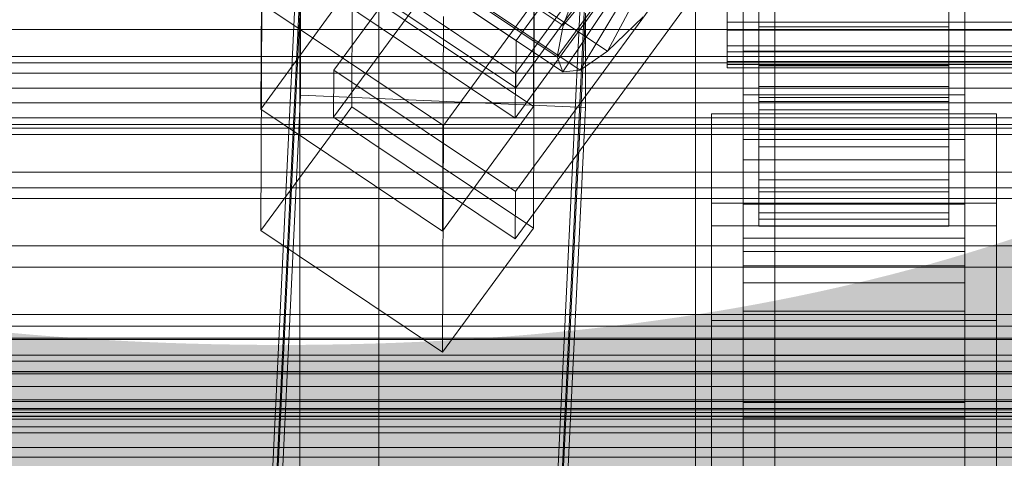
# Model space of a CAD drawing. Header units: millimetres. Extents: x -4395 to 65662, y -65530 to 6847.
# Tile 428 of 656: x -193 to -130, y -33423 to -33395. Entities that reach past the tile are written whole.
import ezdxf

# ---------------------------------------------------------------- set-up
doc = ezdxf.new("R2010")
doc.units = ezdxf.units.MM
for name, color, linetype, lineweight in [('COTAS_O', 1, 'Continuous', 0), ('COTAS_P', 1, 'Continuous', 0), ('frontal_C01', 7, 'Continuous', 0), ('frontal_C01-mix', 7, 'Continuous', 0), ('frontal_C02', 7, 'Continuous', 0), ('frontal_C03', 7, 'Continuous', 0), ('frontal_dosificador', 7, 'Continuous', 0), ('frontal_mezcladora', 7, 'Continuous', 0), ('frontal_secador', 7, 'Continuous', 0)]:
    doc.layers.add(name, color=color, linetype=linetype, lineweight=lineweight)
doc.dimstyles.new('R19_100', dxfattribs={"dimtxt": 250, "dimasz": 150, "dimexe": 150, "dimexo": 80, "dimgap": 100, "dimtad": 1, "dimtih": 1, "dimtoh": 1, "dimdsep": 46, "dimcen": 0.09, "dimadec": 0, "dimazin": 0, "dimtfac": 1, "dimtdec": 4, "dimtofl": 0, "dimtmove": 0, "dimatfit": 3, "dimfxl": 1, "dimtolj": 1, "dimtzin": 0, "dimarcsym": 0})

# ---------------------------------------------------------------- blocks, each defined once
blk = doc.blocks.new('DIM_R33_43')
at = {"layer": 'COTAS_O'}
for p, q in [((-1725, -33700), (-1575, -33655)), ((1725, -33700), (1575, -33655)), ((-1725, -34400), (-1725, -33700)), ((-1725, -33700), (1725, -33700)), ((-1725, -33700), (-1575, -33745)), ((1725, -33700), (1575, -33745)), ((1725, -34400), (1725, -33700))]:
    blk.add_line(p, q, dxfattribs=at)
blk.add_text('3450 O', height=250, dxfattribs=at).set_placement((0, -33600))
blk = doc.blocks.new('DIM_R33_44')
at = {"layer": 'COTAS_P'}
for p, q in [((-150, -32200), (550, -32200)), ((550, -32200), (505, -32350)), ((550, -34800), (550, -32200)), ((550, -32200), (595, -32350)), ((550, -34800), (505, -34650)), ((550, -34800), (595, -34650)), ((-150, -34800), (550, -34800))]:
    blk.add_line(p, q, dxfattribs=at)
blk.add_text('2600 P', height=250, rotation=90, dxfattribs=at).set_placement((450, -33500))
blk = doc.blocks.new('DIM_R33_46')
at = {"layer": 'COTAS_O'}
for p, q in [((-650, -33700), (50, -33700)), ((50, -33700), (5, -33850)), ((50, -34900), (50, -33700)), ((50, -33700), (95, -33850)), ((50, -34900), (5, -34750)), ((50, -34900), (95, -34750)), ((-650, -34900), (50, -34900))]:
    blk.add_line(p, q, dxfattribs=at)
blk.add_text('1200 O', height=250, rotation=90, dxfattribs=at).set_placement((-50, -34300))

msp = doc.modelspace()

# ---------------------------------------------------------------- linework, layer by layer
at = {"layer": 'frontal_C01'}
for p, q in [((-147, -33400.132), (-147, -33354.084)), ((-133, -33354.084), (-133, -33400.132)), ((-147, -33356.907), (-147, -33402.955)), ((-133, -33402.955), (-133, -33356.907)), ((-133.847, -33361.063), (-161.379, -33398.774)), ((-147, -33409.164), (-147, -33363.116)), ((-133, -33363.116), (-133, -33409.164)), ((-161.391, -33401.596), (-133.859, -33363.885)), ((-147, -33365.939), (-147, -33411.987)), ((-133, -33411.987), (-133, -33365.939)), ((-177.811, -33446.586), (-174.943, -33387.023)), ((-160.19, -33387.324), (-160.247, -33400.872)), ((-177.394, -33387.473), (-177.451, -33401.021)), ((-156.962, -33387.819), (-159.83, -33447.383)), ((-146, -33388.593), (-146, -33395.834)), ((-134, -33395.834), (-134, -33388.593)), ((-146, -33389.759), (-146, -33398.295)), ((-134, -33398.295), (-134, -33389.759)), ((-146, -33389.978), (-146, -33398.757)), ((-134, -33398.757), (-134, -33389.978)), ((-161.379, -33398.774), (-172.847, -33391.066)), ((-146, -33390.71), (-146, -33400.304)), ((-146, -33390.824), (-146, -33400.543)), ((-146, -33391.074), (-146, -33401.071)), ((-134, -33400.304), (-134, -33390.71)), ((-134, -33400.543), (-134, -33390.824)), ((-134, -33401.071), (-134, -33391.074)), ((-146, -33395.834), (-146, -33391.974)), ((-134, -33391.974), (-134, -33395.834)), ((-177.811, -33452.232), (-174.943, -33392.669)), ((-171.715, -33393.164), (-177.451, -33401.021)), ((-160.247, -33400.872), (-171.715, -33393.164)), ((-159.83, -33453.029), (-156.962, -33393.466)), ((-172.859, -33393.889), (-161.391, -33401.596)), ((-165.983, -33408.728), (-165.926, -33395.18)), ((-146, -33395.18), (-146, -33398.295)), ((-134, -33398.295), (-134, -33395.18)), ((-146, -33395.834), (-134, -33395.834)), ((-146, -33398.757), (-146, -33395.834)), ((-134, -33395.834), (-134, -33398.757)), ((-147, -33410.915), (-147, -33397.367)), ((-147, -33397.367), (-133, -33397.367)), ((-147, -33406.96), (-147, -33397.367)), ((-133, -33397.367), (-133, -33410.915)), ((-133, -33397.367), (-133, -33406.96)), ((-146, -33398.295), (-146, -33400.304)), ((-146, -33398.295), (-134, -33398.295)), ((-134, -33400.304), (-134, -33398.295)), ((-161.391, -33401.596), (-161.379, -33398.774)), ((-146, -33398.757), (-134, -33398.757)), ((-146, -33400.543), (-146, -33398.757)), ((-134, -33398.757), (-134, -33400.543)), ((-133, -33400.132), (-147, -33400.132)), ((-147, -33400.132), (-147, -33402.955)), ((-146, -33400.304), (-146, -33401.071)), ((-146, -33400.304), (-134, -33400.304)), ((-134, -33401.071), (-134, -33400.304)), ((-133, -33402.955), (-133, -33400.132)), ((-177.451, -33401.021), (-165.983, -33408.728)), ((-165.983, -33408.728), (-160.247, -33400.872)), ((-146, -33400.543), (-134, -33400.543)), ((-146, -33401.071), (-146, -33400.543)), ((-146, -33401.071), (-134, -33401.071)), ((-134, -33400.543), (-134, -33401.071)), ((-149, -33406.964), (-149, -33401.318)), ((-149, -33401.318), (-131, -33401.318)), ((-149, -33446.983), (-149, -33401.318)), ((-131, -33401.318), (-131, -33406.964)), ((-131, -33401.318), (-131, -33446.983)), ((-147, -33402.955), (-133, -33402.955)), ((-131, -33406.964), (-149, -33406.964)), ((-149, -33452.628), (-149, -33406.964)), ((-133, -33406.96), (-147, -33406.96)), ((-147, -33406.96), (-147, -33420.508)), ((-133, -33420.508), (-133, -33406.96)), ((-131, -33452.628), (-131, -33406.964)), ((-133, -33409.164), (-147, -33409.164)), ((-147, -33409.164), (-147, -33411.987)), ((-133, -33411.987), (-133, -33409.164)), ((-133, -33410.915), (-147, -33410.915)), ((-147, -33410.915), (-147, -33420.508)), ((-133, -33420.508), (-133, -33410.915)), ((-147, -33411.987), (-133, -33411.987)), ((-147, -33420.508), (-133, -33420.508))]:
    msp.add_line(p, q, dxfattribs=at)
at = {"layer": 'frontal_C01-mix'}
msp.add_line((-150, -33315), (-150, -33700), dxfattribs=at)
at = {"layer": 'frontal_C02'}
for p, q in [((-133.809, -33359.173), (-161.341, -33396.696)), ((-172.847, -33398.564), (-145.315, -33361.042)), ((-147, -33407.034), (-147, -33361.216)), ((-133, -33361.216), (-133, -33407.034)), ((-161.353, -33399.676), (-133.821, -33362.154)), ((-145.327, -33364.022), (-172.859, -33401.545)), ((-147, -33364.196), (-147, -33410.015)), ((-133, -33410.015), (-133, -33364.196)), ((-133.847, -33368.711), (-161.379, -33406.233)), ((-147, -33416.572), (-147, -33370.753)), ((-133, -33370.753), (-133, -33416.572)), ((-161.391, -33409.214), (-133.859, -33371.691)), ((-147, -33373.734), (-147, -33419.552)), ((-133, -33419.552), (-133, -33373.734)), ((-171.715, -33400.875), (-171.658, -33386.569)), ((-161.341, -33396.696), (-172.809, -33389.026)), ((-168.196, -33389.171), (-158.366, -33395.745)), ((-158.366, -33395.745), (-152.829, -33388.965)), ((-155.567, -33397.371), (-151.503, -33389.736)), ((-158.743, -33397.717), (-153.008, -33389.899)), ((-158.378, -33398.676), (-152.835, -33390.354)), ((-157.295, -33398.558), (-152.321, -33390.298)), ((-165.397, -33390.797), (-155.567, -33397.371)), ((-168.573, -33391.143), (-158.743, -33397.717)), ((-172.821, -33392.007), (-161.353, -33399.676)), ((-168.208, -33392.103), (-158.378, -33398.676)), ((-167.125, -33391.985), (-157.295, -33398.558)), ((-158.366, -33395.745), (-157.272, -33392.895)), ((-148, -33393.607), (-148, -33395.528)), ((-146, -33393.593), (-146, -33398.249)), ((-146, -33395.528), (-146, -33393.607)), ((-146, -33393.607), (-146, -33398.249)), ((-134, -33398.249), (-134, -33393.593)), ((-134, -33398.249), (-134, -33393.607)), ((-134, -33393.607), (-134, -33395.528)), ((-177.811, -33453.445), (-174.943, -33394.179)), ((-174.943, -33400.141), (-174.943, -33394.179)), ((-177.394, -33394.386), (-177.451, -33408.693)), ((-165.926, -33402.055), (-177.394, -33394.386)), ((-160.19, -33394.238), (-165.926, -33402.055)), ((-160.19, -33394.238), (-160.247, -33408.545)), ((-148, -33396.048), (-148, -33394.244)), ((-146, -33394.244), (-146, -33399.594)), ((-146, -33394.244), (-146, -33396.048)), ((-134, -33399.594), (-134, -33394.244)), ((-134, -33396.048), (-134, -33394.244)), ((-156.962, -33394.972), (-159.83, -33454.238)), ((-156.962, -33394.972), (-156.962, -33400.934)), ((-153.314, -33395.195), (-155.567, -33397.371)), ((-146, -33399.594), (-146, -33395.092)), ((-134, -33395.092), (-134, -33399.594)), ((-158.743, -33397.717), (-158.366, -33395.745)), ((-148, -33395.528), (-148, -33397.033)), ((-148, -33395.528), (148, -33395.528)), ((-148, -33397.401), (-148, -33396.048)), ((-148, -33396.048), (148, -33396.048)), ((-146, -33397.033), (-146, -33395.528)), ((-146, -33395.528), (-146, -33402.305)), ((-134, -33395.528), (-146, -33395.528)), ((-146, -33396.048), (-146, -33403.402)), ((-134, -33396.048), (-146, -33396.048)), ((-146, -33396.048), (-146, -33397.401)), ((-134, -33402.305), (-134, -33395.528)), ((-134, -33395.528), (-134, -33397.033)), ((-134, -33403.402), (-134, -33396.048)), ((-134, -33397.401), (-134, -33396.048)), ((-161.353, -33399.676), (-161.341, -33396.696)), ((-148, -33397.033), (-148, -33398.02)), ((-148, -33397.033), (148, -33397.033)), ((-146, -33398.02), (-146, -33397.033)), ((-146, -33397.033), (-146, -33405.482)), ((-134, -33397.033), (-146, -33397.033)), ((-134, -33405.482), (-134, -33397.033)), ((-134, -33397.033), (-134, -33398.02)), ((-158.378, -33398.676), (-158.743, -33397.717)), ((-155.567, -33397.371), (-157.295, -33398.558)), ((-148, -33398.211), (-148, -33397.401)), ((-148, -33397.401), (148, -33397.401)), ((-146, -33397.401), (-146, -33406.258)), ((-134, -33397.401), (-146, -33397.401)), ((-146, -33397.401), (-146, -33398.211)), ((-134, -33406.258), (-134, -33397.401)), ((-134, -33398.211), (-134, -33397.401)), ((-172.847, -33398.564), (-172.859, -33401.545)), ((-161.379, -33406.233), (-172.847, -33398.564)), ((-157.295, -33398.558), (-158.378, -33398.676)), ((-148, -33398.02), (-148, -33398.422)), ((-148, -33398.02), (148, -33398.02)), ((-148, -33398.422), (-148, -33398.211)), ((-148, -33398.211), (148, -33398.211)), ((-148, -33398.422), (148, -33398.422)), ((-146, -33398.422), (-146, -33398.02)), ((-146, -33398.02), (-146, -33407.566)), ((-134, -33398.02), (-146, -33398.02)), ((-146, -33398.211), (-146, -33407.968)), ((-134, -33398.211), (-146, -33398.211)), ((-146, -33398.211), (-146, -33398.422)), ((-146, -33398.249), (-146, -33402.305)), ((-146, -33398.249), (-134, -33398.249)), ((-146, -33398.422), (-146, -33408.414)), ((-134, -33398.422), (-146, -33398.422)), ((-134, -33407.566), (-134, -33398.02)), ((-134, -33398.02), (-134, -33398.422)), ((-134, -33407.968), (-134, -33398.211)), ((-134, -33398.422), (-134, -33398.211)), ((-134, -33402.305), (-134, -33398.249)), ((-134, -33408.414), (-134, -33398.422)), ((-146, -33399.594), (-134, -33399.594)), ((-146, -33403.402), (-146, -33399.594)), ((-134, -33399.594), (-134, -33403.402)), ((-177.811, -33459.407), (-174.943, -33400.141)), ((-156.962, -33400.934), (-174.943, -33400.141)), ((-171.715, -33400.875), (-177.451, -33408.693)), ((-160.247, -33408.545), (-171.715, -33400.875)), ((-159.83, -33460.2), (-156.962, -33400.934)), ((-172.859, -33401.545), (-161.391, -33409.214)), ((-165.983, -33416.362), (-165.926, -33402.055)), ((-146, -33402.305), (-146, -33405.482)), ((-146, -33402.305), (-134, -33402.305)), ((-134, -33405.482), (-134, -33402.305)), ((-146, -33403.402), (-134, -33403.402)), ((-146, -33406.258), (-146, -33403.402)), ((-134, -33403.402), (-134, -33406.258)), ((-147, -33418.537), (-147, -33404.231)), ((-147, -33404.231), (-133, -33404.231)), ((-147, -33413.776), (-147, -33404.231)), ((-133, -33404.231), (-133, -33418.537)), ((-133, -33404.231), (-133, -33413.776)), ((-146, -33405.482), (-146, -33407.566)), ((-146, -33405.482), (-134, -33405.482)), ((-134, -33407.566), (-134, -33405.482)), ((-161.391, -33409.214), (-161.379, -33406.233)), ((-146, -33406.258), (-134, -33406.258)), ((-146, -33407.968), (-146, -33406.258)), ((-134, -33406.258), (-134, -33407.968)), ((-133, -33407.034), (-147, -33407.034)), ((-147, -33407.034), (-147, -33410.015)), ((-133, -33410.015), (-133, -33407.034)), ((-146, -33407.566), (-146, -33408.414)), ((-146, -33407.566), (-134, -33407.566)), ((-134, -33408.414), (-134, -33407.566)), ((-149, -33414.365), (-149, -33408.404)), ((-149, -33408.404), (-131, -33408.404)), ((-149, -33453.84), (-149, -33408.404)), ((-146, -33407.968), (-134, -33407.968)), ((-146, -33408.414), (-146, -33407.968)), ((-146, -33408.414), (-134, -33408.414)), ((-134, -33407.968), (-134, -33408.414)), ((-131, -33408.404), (-131, -33414.365)), ((-131, -33408.404), (-131, -33453.84)), ((-177.451, -33408.693), (-165.983, -33416.362)), ((-165.983, -33416.362), (-160.247, -33408.545)), ((-147, -33410.015), (-133, -33410.015)), ((-133, -33413.776), (-147, -33413.776)), ((-147, -33413.776), (-147, -33428.083)), ((-133, -33428.083), (-133, -33413.776)), ((-131, -33414.365), (-149, -33414.365)), ((-149, -33459.801), (-149, -33414.365)), ((-131, -33459.801), (-131, -33414.365)), ((-133, -33416.572), (-147, -33416.572)), ((-147, -33416.572), (-147, -33419.552)), ((-133, -33419.552), (-133, -33416.572)), ((-133, -33418.537), (-147, -33418.537)), ((-147, -33418.537), (-147, -33428.083)), ((-133, -33428.083), (-133, -33418.537)), ((-147, -33419.552), (-133, -33419.552))]:
    msp.add_line(p, q, dxfattribs=at)
at = {"layer": 'frontal_C03'}
for p, q in [((1270, -33397.714), (-1230, -33397.714)), ((1270, -33398.1), (-1230, -33398.1)), ((1270, -33398.766), (-1230, -33398.766)), ((-1230, -33399.698), (1270, -33399.698)), ((1270, -33400.64), (-1230, -33400.64)), ((1270, -33401.572), (-1230, -33401.572)), ((1270, -33402.239), (-1230, -33402.239)), ((1270, -33402.625), (-1230, -33402.625)), ((1270, -33415.482), (-1230, -33415.482)), ((1270, -33415.567), (-1230, -33415.567)), ((1270, -33416.555), (-1230, -33416.555)), ((1270, -33416.941), (-1230, -33416.941)), ((1270, -33417.607), (-1230, -33417.607)), ((-1230, -33418.539), (1270, -33418.539)), ((1270, -33419.481), (-1230, -33419.481)), ((1270, -33420.182), (-1230, -33420.182)), ((1270, -33420.413), (-1230, -33420.413)), ((1270, -33420.424), (-1230, -33420.424)), ((1270, -33421.08), (-1230, -33421.08)), ((1270, -33421.466), (-1230, -33421.466))]:
    msp.add_line(p, q, dxfattribs=at)
at = {"layer": 'frontal_dosificador'}
msp.add_line((-170, -33800), (-170, -32240), dxfattribs=at)
at = {"layer": 'frontal_mezcladora'}
for p, q in [((-175, -33428.8), (-175, -33390)), ((-145, -33428.8), (-145, -33390))]:
    msp.add_line(p, q, dxfattribs=at)
at = {"layer": 'frontal_secador'}
for p, q in [((-1250, -33396), (1250, -33396)), ((-1250, -33402), (1250, -33402)), ((-1250, -33405), (1250, -33405)), ((1250, -33406), (-1250, -33406)), ((-1250, -33406.659), (1250, -33406.659)), ((1250, -33409.659), (-1250, -33409.659)), ((-1250, -33411), (1250, -33411)), ((1250, -33414), (-1250, -33414)), ((-1250, -33414.728), (1250, -33414.728)), ((-1250, -33417.588), (1250, -33417.588)), ((1250, -33417.611), (-1250, -33417.611)), ((1250, -33417.728), (-1250, -33417.728)), ((-1250, -33419.387), (1250, -33419.387)), ((1250, -33419.918), (-1250, -33419.918)), ((-1250, -33420), (1250, -33420)), ((1250, -33420.588), (-1250, -33420.588)), ((1250, -33422.387), (-1250, -33422.387)), ((1250, -33423), (-1250, -33423))]:
    msp.add_line(p, q, dxfattribs=at)

# ---------------------------------------------------------------- dimensions: what is measured, and where the dimension line sits
at = {"layer": 'COTAS_O'}
for p1, p2, distance, picture, middle in [((-650, -34900), (-650, -33700), -700, 'DIM_R33_46', (50, -34300)), ((-1725, -34400), (1725, -34400), 700, 'DIM_R33_43', (0, -33700))]:
    dim = msp.add_aligned_dim(p1=p1, p2=p2, distance=distance, text='<> O', dimstyle='R19_100', dxfattribs=at)
    dim.commit()
    dim.dimension.update_dxf_attribs({"geometry": picture, "text_midpoint": middle})
at = {"layer": 'COTAS_P'}
dim = msp.add_aligned_dim(p1=(-150, -34800), p2=(-150, -32200), distance=-700, text='<> P', dimstyle='R19_100', dxfattribs=at)
dim.commit()
dim.dimension.update_dxf_attribs({"geometry": 'DIM_R33_44', "text_midpoint": (550, -33500)})

doc.saveas('drawing.dxf')
